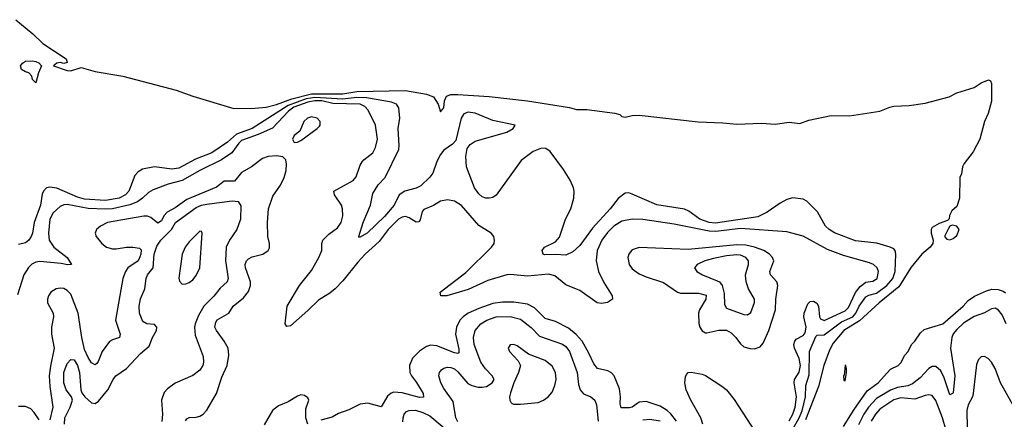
# Model space of a CAD drawing. Header units: inches. Extents: x 1603819 to 1745079, y 385938 to 533966.
# Tile 489 of 561: x 1633538 to 1639183, y 511821 to 514115. Entities that reach past the tile are written whole.
import ezdxf

# ---------------------------------------------------------------- set-up
doc = ezdxf.new("R2010")
doc.units = ezdxf.units.IN
doc.header["$MEASUREMENT"] = 0
doc.layers.add('B6531', color=7, linetype='Continuous')

msp = doc.modelspace()

# ---------------------------------------------------------------- linework, layer by layer
at = {"layer": 'B6531', "color": 5}
for points, elevation in [([(1633515.2, 514115.2), (1633613.8, 514033.8), (1633670, 513977.9), (1633803.5, 513890), (1633809.3, 513870), (1633790, 513862.7), (1633770, 513868.5), (1633750, 513866), (1633732, 513850), (1633810, 513823.7), (1633830, 513822.4), (1633890, 513839.8), (1633970, 513818.6), (1634129.6, 513790), (1634435.6, 513710), (1634530, 513675.9), (1634765.6, 513605.6), (1634886.6, 513606.6), (1634950, 513612), (1635010, 513628.6), (1635098.9, 513661.1), (1635210, 513689.4), (1635390, 513688.9), (1635470, 513702.9), (1635750, 513709.3), (1635870, 513688.2), (1635910, 513672.7), (1635937, 513630), (1635950, 513585.6), (1635970, 513609.4), (1635973.4, 513650), (1635983.9, 513676.1), (1636010, 513686.1), (1636050, 513686.1), (1636230, 513673.6), (1636450, 513650.2), (1636690, 513610.5), (1636730, 513598.9), (1636790, 513599.6), (1636950, 513578.1), (1636978.2, 513570), (1636990, 513560.3), (1637010, 513556.5), (1637050, 513565.8), (1637090, 513567.6), (1637428.5, 513528.5), (1637570, 513523.3), (1637650, 513515.2), (1637790, 513521.2), (1637870, 513514.7), (1637950, 513527.3), (1638010, 513518.4), (1638061.4, 513538.6), (1638190, 513565.2), (1638296.4, 513563.6), (1638470, 513589.9), (1638526.1, 513613.9), (1638550, 513619.2), (1638637.9, 513622.1), (1638730, 513636.2), (1638867.7, 513672.3), (1638910, 513694.3), (1639010, 513726), (1639050, 513753), (1639093.2, 513770), (1639104, 513764), (1639108.9, 513748.9), (1639110, 513648), (1639090, 513577.3), (1639069.7, 513530), (1639042, 513430), (1639004.4, 513355.6), (1638953.2, 513290), (1638944, 513270), (1638938, 513230), (1638928.4, 513208.4), (1638926, 513090), (1638910, 513042), (1638882, 513018), (1638868.4, 512991.6), (1638867.3, 512972.7), (1638858, 512962), (1638810, 512944.7), (1638770, 512922), (1638764, 512910), (1638764, 512890), (1638775.3, 512850), (1638772.7, 512830), (1638758, 512810), (1638709.7, 512770), (1638650, 512694.9), (1638579, 512581), (1638466.3, 512490), (1638353.2, 512386.8), (1638262.8, 512330), (1638201.9, 512258.1), (1638181.6, 512218.4), (1638147.5, 512130), (1638118.5, 512010), (1638042.6, 511817.4)], 240), ([(1637950, 511812.4), (1637971.1, 511850), (1637984, 511890), (1637991, 511950), (1637977.8, 512030), (1637979.6, 512050), (1638007.5, 512092.5), (1638014.1, 512130), (1638007.7, 512170), (1637981.1, 512230), (1637977.1, 512250), (1637982, 512270), (1637990, 512281), (1638030, 512301.7), (1638042.2, 512317.8), (1638047.3, 512350), (1638033.6, 512410), (1638035.8, 512430), (1638056.3, 512483.7), (1638070, 512498), (1638090, 512498.9), (1638107.4, 512487.4), (1638117.9, 512470), (1638124.2, 512410), (1638130, 512398.8), (1638150, 512387.7), (1638270, 512444.7), (1638290, 512462.6), (1638330.2, 512549.8), (1638356.1, 512583.9), (1638390, 512608.2), (1638430, 512613.2), (1638454.9, 512630), (1638461.4, 512670), (1638454.4, 512690), (1638432.4, 512710), (1638410, 512719.9), (1638261.3, 512761.3), (1638170, 512796.3), (1638030, 512872.3), (1637937, 512897), (1637670, 512916), (1637530, 512899.8), (1637490, 512900.4), (1637290, 512941.2), (1637110, 512967.5), (1637050, 512969.9), (1636990, 512958.5), (1636943.5, 512930), (1636907.2, 512892.8), (1636876.3, 512850), (1636849.6, 512790), (1636843.3, 512730), (1636855.8, 512670), (1636886.1, 512606.1), (1636935.6, 512530), (1636937.3, 512510), (1636907.9, 512492.1), (1636874.5, 512485.5), (1636848.4, 512490), (1636750, 512560.8), (1636670, 512593.5), (1636605.6, 512645.6), (1636570, 512653.9), (1636450, 512642.3), (1636352.2, 512652.2), (1636330, 512650.5), (1636221.9, 512618.1), (1636110, 512565.6), (1635986.8, 512530), (1635953.2, 512530), (1635948.3, 512550), (1636096.6, 512663.4), (1636243.5, 512810), (1636257.7, 512830), (1636261, 512850), (1636256.4, 512870), (1636241.1, 512890), (1636170, 512933.4), (1636070, 513047.8), (1636030, 513073.5), (1635990, 513080.8), (1635950, 513072.7), (1635910, 513049), (1635854.1, 513025.9), (1635845.8, 513014.2), (1635833.7, 512966.3), (1635825.3, 512954.7), (1635810, 512952), (1635770, 512978.4), (1635750, 512984.8), (1635730, 512981.9), (1635710, 512970.8), (1635650, 512911.3), (1635598.2, 512841.8), (1635518.8, 512770), (1635476.2, 512723.8), (1635390, 512615.7), (1635346.1, 512570), (1635315.5, 512544.5), (1635250, 512505.3), (1635190, 512445.4), (1635090, 512358), (1635070, 512354), (1635059.3, 512370), (1635071.1, 512470), (1635141.1, 512590), (1635210, 512675), (1635253, 512750), (1635270.6, 512790), (1635269.9, 512830), (1635275.3, 512850), (1635310, 512883.9), (1635359.6, 512920.4), (1635380.3, 512950), (1635389.8, 512990), (1635388.9, 513030), (1635383.1, 513050), (1635342, 513110), (1635339.7, 513130), (1635450, 513191.4), (1635467.3, 513212.7), (1635490, 513279.5), (1635500.9, 513299.1), (1635510, 513311.2), (1635563.1, 513350), (1635578.2, 513381.8), (1635589.3, 513430), (1635577.8, 513510), (1635535.4, 513595.4), (1635516.5, 513616.5), (1635490.7, 513630.7), (1635333.9, 513633.9), (1635270, 513649.1), (1635230, 513650.2), (1635190, 513641.4), (1635110, 513612.4), (1635079.6, 513590), (1634987, 513493), (1634904.1, 513455.9), (1634810, 513421.8), (1634793.6, 513406.4), (1634753.3, 513350), (1634695.3, 513310), (1634570.3, 513249.7), (1634470, 513192.5), (1634389.8, 513170.2), (1634302, 513138), (1634277.1, 513122.9), (1634242.5, 513090), (1634213.2, 513070), (1634170, 513052.4), (1634070.2, 513030), (1634027.2, 513027.2), (1633930, 513030.9), (1633810, 513054.1), (1633790, 513052.2), (1633770, 513043.4), (1633730, 513005.8), (1633711.1, 512970), (1633702.5, 512890), (1633706.3, 512850), (1633733, 512810), (1633809.4, 512750), (1633834.9, 512710), (1633812.1, 512707.9), (1633775.5, 512715.5), (1633653.3, 512726.7), (1633630, 512723.2), (1633607.4, 512712.6), (1633587.4, 512692.6), (1633561.5, 512650), (1633524.6, 512535.4)], 280), ([(1637970, 511764.9), (1638007.2, 511830), (1638023.2, 511870), (1638043.6, 511950), (1638044.3, 512015.7), (1638064.2, 512075.8), (1638065.5, 512210), (1638103.2, 512296.8), (1638110, 512304.1), (1638150, 512305.7), (1638250, 512379.7), (1638314.5, 512410), (1638331.8, 512430), (1638350.2, 512469.8), (1638390, 512525.1), (1638405.7, 512534.3), (1638450, 512544.5), (1638509.9, 512590), (1638543.3, 512630), (1638557, 512670), (1638562.1, 512770), (1638558.2, 512790), (1638550, 512799.8), (1638529.6, 512810), (1638451.7, 512831.7), (1638330, 512845.7), (1638210, 512891.1), (1638179.3, 512910), (1638157.8, 512930), (1638112, 513012), (1638050, 513073.3), (1638030, 513085.7), (1637970, 513092.3), (1637936.7, 513083.3), (1637898, 513062), (1637824.2, 513010), (1637770, 512982.6), (1637527, 512947), (1637490, 512950.3), (1637437.3, 512970), (1637375, 513015), (1637350, 513027.9), (1637190, 513051.6), (1637050, 513114.3), (1637030, 513121.3), (1637010, 513118.7), (1636970, 513088.5), (1636923.7, 513030), (1636821.1, 512918.9), (1636750, 512818), (1636710, 512782.3), (1636670, 512763.1), (1636610, 512768), (1636546.2, 512766.2), (1636539, 512770), (1636532.7, 512790), (1636547.3, 512810), (1636610, 512840.8), (1636633.1, 512866.9), (1636667.6, 512970), (1636697.6, 513030), (1636714.1, 513090), (1636717, 513130), (1636712.9, 513150), (1636693.1, 513193.1), (1636655.9, 513255.9), (1636578.4, 513358.4), (1636555.1, 513375.1), (1636530, 513378), (1636480.8, 513359.2), (1636412.9, 513307.1), (1636270, 513107.3), (1636250, 513093.6), (1636230, 513089.6), (1636210, 513089.7), (1636190, 513098.7), (1636170, 513115.6), (1636145.3, 513150), (1636100.4, 513270), (1636094.8, 513330), (1636103.6, 513376.4), (1636120.9, 513399.1), (1636150, 513417.6), (1636330, 513468.9), (1636366.6, 513490), (1636379, 513510), (1636250, 513537), (1636150, 513578.6), (1636110, 513584.6), (1636085.1, 513574.9), (1636069.3, 513550.7), (1636038.2, 513421.8), (1636019.2, 513400.8), (1635970, 513366.3), (1635950, 513340.5), (1635930, 513300.7), (1635906, 513234), (1635889.6, 513210.4), (1635838.6, 513161.4), (1635810, 513147.6), (1635745.5, 513130), (1635713.2, 513110), (1635685.4, 513050), (1635630, 512985.2), (1635530, 512888.8), (1635485.3, 512865.3), (1635482, 512870), (1635506.5, 512950), (1635549.9, 513050), (1635562.5, 513117.5), (1635593.6, 513166.4), (1635633.4, 513210), (1635710.8, 513370), (1635713.7, 513393.7), (1635707, 513490), (1635717.6, 513550), (1635712, 513610), (1635698.5, 513630), (1635670, 513641.6), (1635526, 513666), (1635470, 513668.8), (1635390, 513659.2), (1635230, 513669.2), (1635179.8, 513660.2), (1635076.8, 513623.2), (1634871.3, 513490), (1634781.4, 513458.6), (1634730, 513411.2), (1634639.4, 513350), (1634545.3, 513314.7), (1634450, 513263.4), (1634410, 513257.9), (1634310, 513270.7), (1634242.6, 513257.4), (1634217.4, 513242.6), (1634198.5, 513221.5), (1634164.2, 513130), (1634145, 513110), (1634107.2, 513090), (1634030, 513077.7), (1633910, 513085.5), (1633870, 513095.6), (1633750, 513147.5), (1633710, 513154.6), (1633690.8, 513149.2), (1633673.8, 513130), (1633667.4, 513112.6), (1633656.8, 513050), (1633621.3, 512950), (1633611.2, 512888.8), (1633604, 512870), (1633590, 512849.7), (1633570, 512833.3), (1633530, 512825.1)], 260), ([(1634488.2, 511811.8), (1634495.7, 511824.3), (1634508.6, 511831.4), (1634550, 511833.4), (1634570, 511838.9), (1634590, 511851.1), (1634610, 511874.2), (1634666, 511970), (1634696.1, 512063.9), (1634726.4, 512130), (1634736.6, 512190), (1634732.2, 512230), (1634710.5, 512270), (1634666.1, 512330), (1634657.2, 512350), (1634661.4, 512378.6), (1634670, 512392.5), (1634737.6, 512430), (1634762.5, 512470), (1634821.1, 512518.9), (1634850, 512554.3), (1634861.9, 512590), (1634861.2, 512610), (1634832.2, 512690), (1634829.9, 512710), (1634837.8, 512730), (1634850, 512742.8), (1634870, 512753.4), (1634932.3, 512770), (1634962.9, 512790), (1634970, 512806), (1634969.7, 512830), (1634960.9, 512870), (1634959.4, 512950), (1634964, 513030), (1634990, 513102), (1635033.9, 513166.1), (1635055, 513210), (1635064.6, 513250), (1635066.5, 513286.5), (1635063.5, 513310), (1635046.9, 513326.9), (1635010, 513333.5), (1634962, 513330), (1634930, 513317.8), (1634867.3, 513270), (1634810, 513237.7), (1634770, 513188.6), (1634710, 513187.5), (1634666.7, 513153.3), (1634496.9, 513083.1), (1634430, 513034.8), (1634383.1, 513010), (1634364.5, 512990), (1634350, 512959.8), (1634330, 512946.6), (1634290, 512979.8), (1634270, 512986.5), (1634250, 512986.4), (1634040.2, 512950), (1634000.6, 512930), (1633978.4, 512910), (1633970.2, 512890), (1633976.5, 512870), (1634009.3, 512830), (1634036, 512810), (1634070, 512800.3), (1634090, 512799.6), (1634150, 512809.7), (1634186, 512810), (1634224.1, 512804.1), (1634233.3, 512793.3), (1634233.1, 512770), (1634221, 512739), (1634212.1, 512727.9), (1634158.4, 512690), (1634143.5, 512670), (1634128.8, 512630), (1634087.5, 512390), (1634114.2, 512310), (1634110.2, 512290), (1634070, 512277.9), (1634052.5, 512267.5), (1634010, 512209.8), (1633987.9, 512152.1), (1633979.3, 512140.7), (1633970, 512133.5), (1633950, 512145.8), (1633930, 512175.3), (1633910, 512220.9), (1633894, 512290), (1633873.3, 512430), (1633830, 512539.1), (1633810, 512560.7), (1633790, 512571.9), (1633770, 512574.6), (1633746, 512570), (1633716.3, 512550), (1633703, 512530), (1633696.6, 512510), (1633697.1, 512490), (1633730.1, 512430), (1633731.9, 512410), (1633720.4, 512350), (1633719.3, 512310), (1633736.1, 512230), (1633713.9, 512126.1), (1633707.3, 512070), (1633710.7, 512010), (1633728.4, 511891.6), (1633710, 511818.7)], 320), ([(1633794, 511794), (1633796.3, 511830), (1633826.5, 511890), (1633839.7, 511930), (1633835.2, 511950), (1633804.4, 511990), (1633791.3, 512031.3), (1633790.1, 512090), (1633810, 512141), (1633830, 512165.1), (1633850, 512163.1), (1633870, 512130.9), (1633880.6, 512090), (1633887.8, 511990), (1633893.2, 511973.2), (1633910.5, 511950.5), (1633950, 511916.4), (1633970, 511912.1), (1633990, 511925.3), (1634043.8, 511990), (1634073.5, 512050), (1634089.3, 512070), (1634150, 512112.5), (1634230, 512199.3), (1634279.3, 512240.7), (1634298.7, 512290), (1634321.6, 512330), (1634324.9, 512350), (1634310, 512366), (1634266.8, 512370), (1634243, 512383), (1634225, 512430), (1634222.3, 512470), (1634230, 512513.6), (1634255.1, 512570), (1634262, 512630), (1634270.2, 512650), (1634303, 512690), (1634308.2, 512770), (1634324.1, 512815.9), (1634346.4, 512850), (1634408.7, 512910), (1634430.1, 512950), (1634550, 513036.3), (1634580.2, 513050), (1634610, 513056.7), (1634755.4, 513075.4), (1634790, 513071.6), (1634805.6, 513045.6), (1634803.2, 512970), (1634782.6, 512910), (1634740.2, 512850), (1634721.4, 512810), (1634716.9, 512730), (1634732.4, 512630), (1634726.6, 512610), (1634686.4, 512573.6), (1634650, 512527.5), (1634594.3, 512470), (1634562.3, 512417.7), (1634543.6, 512370), (1634539.5, 512350), (1634544.5, 512304.5), (1634590, 512182), (1634592, 512150), (1634588, 512130), (1634570, 512103.1), (1634530, 512072.4), (1634430, 512027.9), (1634384.7, 511995.3), (1634365.3, 511974.7), (1634351.3, 511930), (1634356.5, 511850), (1634352.2, 511807.8)], 340), ([(1638260.8, 511779.2), (1638322, 511878), (1638396.1, 511983.9), (1638460.8, 512030), (1638531, 512109), (1638574, 512130), (1638590, 512146), (1638612, 512190), (1638632, 512210), (1638651.3, 512250), (1638670.6, 512269.4), (1638703, 512317), (1638724.1, 512335.9), (1638830, 512369.6), (1638948.2, 512470), (1638976.2, 512503.8), (1639012.3, 512527.7), (1639080.6, 512559.4), (1639112.3, 512567.7), (1639147.2, 512567.2), (1639176.5, 512556.5), (1639190, 512546.2)], 240), ([(1637303.4, 511810), (1637272, 511852), (1637250, 511872.1), (1637210, 511897), (1637130, 511923.1), (1637090, 511919), (1637050, 511891.3), (1637033.7, 511886.3), (1636987.2, 511887.2), (1636979.9, 511910), (1636982.8, 511950), (1636976.9, 511996.9), (1636946, 512070), (1636930, 512088.1), (1636910, 512099.5), (1636850, 512112.9), (1636830, 512139.7), (1636801.6, 512201.6), (1636762.8, 512270), (1636728.6, 512308.6), (1636683.7, 512343.7), (1636610, 512381.8), (1636550, 512400.7), (1636490, 512461.6), (1636450, 512482.2), (1636370, 512494), (1636306.6, 512493.4), (1636250, 512485.3), (1636170, 512457.5), (1636110, 512430.4), (1636081.2, 512410), (1636062.2, 512390), (1636041.4, 512350), (1636036.6, 512310), (1636056.3, 512223.7), (1636056.5, 512203.5), (1636050, 512199.3), (1636030, 512203.6), (1635930, 512243.4), (1635893.6, 512246.4), (1635870, 512238.7), (1635830, 512212.9), (1635790, 512171.4), (1635772.2, 512130), (1635774.6, 512090), (1635783.5, 512070), (1635813.2, 512033.2), (1635850.1, 511970), (1635852.1, 511947.9), (1635830, 511946.7), (1635730, 511972.8), (1635683.7, 511976.3), (1635668.2, 511971.8), (1635646.4, 511953.6), (1635610, 511892.6), (1635534, 511914), (1635490, 511907.7), (1635424.3, 511875.7), (1635365.9, 511854.1), (1635330, 511833.7), (1635264.2, 511815.8)], 320), ([(1639193, 512370), (1639170, 512421.1), (1639150, 512448.2), (1639130, 512459.5), (1639110, 512455.2), (1639070, 512432.9), (1639010, 512410.9), (1638950, 512373.1), (1638910, 512336.2), (1638889.2, 512310.8), (1638881.8, 512290), (1638875.2, 512230), (1638899.6, 512070), (1638890, 511974), (1638886, 511970), (1638870, 511962), (1638839.2, 512059.2), (1638819, 512099), (1638790, 512124.6), (1638770, 512124.4), (1638750, 512113.2), (1638700.1, 512059.9), (1638656.2, 512023.8), (1638630, 512013.3), (1638570, 512003.5), (1638530, 511989.1), (1638450, 511940.3), (1638403.6, 511890), (1638377.1, 511850), (1638347.3, 511790)], 260), ([(1636050, 511807.3), (1636038.2, 511830), (1636022.7, 511922.7), (1635970, 511998), (1635953, 512030), (1635941.2, 512070), (1635945.5, 512090), (1635955.4, 512104.6), (1635970, 512115.3), (1635990, 512120.3), (1636010, 512118.4), (1636030, 512110.5), (1636050, 512094.4), (1636107.3, 512027.3), (1636130, 512014.2), (1636165.5, 512005.5), (1636190, 512005.1), (1636214.3, 512010), (1636246.5, 512030), (1636258.8, 512050), (1636247.1, 512070), (1636208.7, 512110), (1636182.4, 512150), (1636143.3, 512250), (1636138.9, 512290), (1636150.1, 512330), (1636181.8, 512370), (1636216.1, 512390), (1636270, 512409.1), (1636350, 512410.8), (1636410, 512396.8), (1636470, 512348.5), (1636517.8, 512297.8), (1636650, 512253), (1636670, 512239.1), (1636690, 512209.7), (1636733.5, 512090), (1636741, 512021), (1636750.4, 511990.4), (1636770, 511968.1), (1636811.8, 511950), (1636835.6, 511930), (1636844.9, 511904.9), (1636855.2, 511810)], 340), ([(1639239.2, 511890), (1639161.4, 512030), (1639130, 512112.3), (1639110, 512149.4), (1639090, 512169.5), (1639070, 512180.7), (1639050, 512179.5), (1639035.3, 512164.7), (1639024.5, 512135.5), (1639004.6, 511970), (1639000.2, 511950), (1638976.3, 511903.7), (1638969, 511871), (1638970.8, 511770)], 280), ([(1637454, 511794), (1637442.6, 511830), (1637386, 511930), (1637359.5, 511990), (1637352, 512030), (1637355.1, 512064.9), (1637361.1, 512078.9), (1637369.8, 512090.2), (1637388.6, 512091.4), (1637450, 512079.7), (1637470, 512072), (1637570, 512008.2), (1637590.7, 511990.7), (1637634.2, 511934.2), (1637778.7, 511710)], 280), ([(1635190, 511792.3), (1635178.2, 511830), (1635178.5, 511881.5), (1635195.6, 511930), (1635190, 511944), (1635170, 511958), (1635150, 511961.2), (1635130, 511953.2), (1635077.8, 511922.2), (1635022.1, 511897.9), (1634987.8, 511872.2), (1634938.6, 511790)], 320), ([(1638850, 511757.1), (1638828.3, 511830), (1638790, 511929.8), (1638770, 511958), (1638750, 511960.7), (1638730, 511957), (1638670, 511936.9), (1638590, 511944.4), (1638550, 511932.2), (1638470, 511879.2), (1638444, 511850), (1638420.4, 511810)], 280), ([(1633650, 511817.3), (1633620.7, 511860.7), (1633600.7, 511880.7), (1633570, 511894.4), (1633530, 511895.2)], 320), ([(1635733.7, 511806.3), (1635735.8, 511830), (1635742.6, 511850), (1635754.8, 511865.2), (1635770, 511872.2), (1635807.2, 511872.8), (1635850, 511860.9), (1635890, 511840.2), (1636030, 511721.9)], 340), ([(1637110, 511817.1), (1637150, 511822.2), (1637210, 511812.1)], 340)]:
    msp.add_lwpolyline(points, dxfattribs=dict(at, elevation=elevation))
for points, elevation in [([(1633630, 513753.2), (1633611.5, 513771.5), (1633607.4, 513790), (1633590.8, 513810), (1633570, 513814.9), (1633548.2, 513830), (1633542.6, 513850), (1633553.9, 513866.1), (1633570, 513877.2), (1633610, 513879.4), (1633630, 513874.4), (1633646.6, 513866.6), (1633662.3, 513850), (1633645.2, 513810)], 240), ([(1635210, 513556.8), (1635187.9, 513550), (1635167, 513530), (1635144.3, 513475.7), (1635112.2, 513450), (1635102.7, 513430), (1635110.6, 513410.6), (1635130, 513412.4), (1635150, 513422.3), (1635244.2, 513490), (1635256.2, 513503.8), (1635260.5, 513510), (1635261, 513530), (1635242.4, 513550)], 320), ([(1634570, 512901.2), (1634510, 512840.5), (1634486.7, 512810), (1634468.3, 512770), (1634450.4, 512630.4), (1634453.8, 512613.8), (1634470, 512597.1), (1634490, 512598.7), (1634510, 512607.2), (1634530, 512622.6), (1634550, 512646.7), (1634570, 512690.8), (1634584, 512890), (1634579.3, 512899.3)], 360), ([(1638883.6, 512936.4), (1638871, 512929), (1638862.8, 512917.2), (1638841, 512870), (1638854.4, 512854.4), (1638870, 512850.7), (1638890, 512859.5), (1638910, 512877.1), (1638923.7, 512910), (1638910, 512929.2)], 240), ([(1637650, 512823.6), (1637370, 512796.6), (1637090, 512807.5), (1637050, 512793.3), (1637038.5, 512781.5), (1637030.1, 512770), (1637025.2, 512750), (1637032.5, 512710), (1637050, 512685.5), (1637090, 512657.1), (1637130, 512639), (1637230, 512605.7), (1637310, 512551.8), (1637325.6, 512545.6), (1637430, 512544.9), (1637473.4, 512533.4), (1637472.5, 512510), (1637435, 512450), (1637429.5, 512430), (1637430.9, 512370.9), (1637436.9, 512350), (1637450, 512328.9), (1637470, 512318), (1637478.2, 512318.2), (1637546.7, 512333.3), (1637590, 512333.2), (1637617.6, 512317.6), (1637644.1, 512290), (1637670, 512253.6), (1637690, 512237.5), (1637726.9, 512226.9), (1637750, 512225.8), (1637783.3, 512236.7), (1637801.2, 512258.8), (1637832.8, 512330), (1637870.4, 512449.6), (1637872.8, 512510), (1637885.2, 512590), (1637878, 512610), (1637843.5, 512650), (1637839.4, 512670), (1637860.8, 512730), (1637854.9, 512750), (1637836.8, 512770), (1637804.2, 512790), (1637750, 512810), (1637700.6, 512820.6)], 320), ([(1637650, 512765.5), (1637590, 512759.6), (1637515.2, 512744.8), (1637466.7, 512730), (1637422.4, 512710), (1637407, 512690), (1637419.5, 512670), (1637452.2, 512650), (1637536.8, 512616.8), (1637550, 512609.5), (1637566.1, 512590), (1637576.2, 512543.8), (1637579.7, 512479.7), (1637590, 512459.6), (1637690, 512423.2), (1637710, 512421.5), (1637730, 512434.9), (1637751.3, 512491.3), (1637750.4, 512510.4), (1637716.8, 512570), (1637703.2, 512610), (1637699.1, 512650), (1637717.2, 512710), (1637717.3, 512730), (1637701.6, 512750), (1637670, 512763)], 340), ([(1636370, 512249.6), (1636350.6, 512249.4), (1636339.1, 512230), (1636346.7, 512210), (1636396.4, 512156.4), (1636408.4, 512130), (1636398.5, 512090), (1636370.2, 512030), (1636352.1, 511972.1), (1636346.7, 511950), (1636347.7, 511930), (1636356.1, 511916.1), (1636368.9, 511908.9), (1636410, 511908.2), (1636510, 511918.3), (1636541.1, 511930), (1636567.6, 511950), (1636590, 511976), (1636605.2, 512014.8), (1636612.7, 512050), (1636610, 512089.3), (1636590, 512126.6), (1636550, 512159.5), (1636455.7, 512195.7), (1636390, 512242.4)], 360), ([(1638270, 512131.8), (1638264.9, 512075.1), (1638261, 512070), (1638263.6, 512043.6), (1638270, 512042), (1638279, 512090), (1638279, 512110), (1638274, 512130)], 240)]:
    msp.add_lwpolyline(points, close=True, dxfattribs=dict(at, elevation=elevation))

doc.saveas('drawing.dxf')
